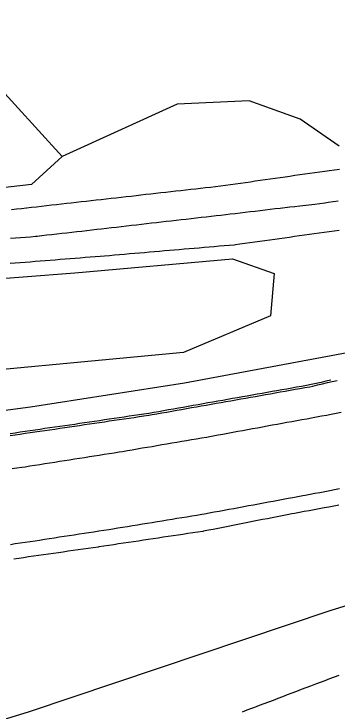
# Model space of a CAD drawing. Extents: x 1901471 to 1963503, y 756461 to 799997.
# Drawn here: x 1930459 to 1930523.5, y 773505.1 to 773644.3 of the extents above; entities that cross this region are included whole.
import ezdxf

# ---------------------------------------------------------------- set-up
doc = ezdxf.new("R2010")
doc.units = 0
for name, color, linetype in [('RD_EX_Conc', 7, 'Continuous'), ('RD_EX_DR_ErosCtrl', 7, 'Continuous'), ('RD_EX_GuardRail', 7, 'Continuous'), ('RD_EX_H2O', 7, 'Continuous'), ('RD_EX_Road', 7, 'Continuous'), ('RD_EX_VEG', 7, 'Continuous')]:
    doc.layers.add(name, color=color, linetype=linetype)

msp = doc.modelspace()

# ---------------------------------------------------------------- linework, layer by layer
at = {"layer": 'RD_EX_Conc'}
msp.add_lwpolyline([(1930522.24, 773571.18), (1930521.27, 773570.96), (1930520.29, 773570.73), (1930519.32, 773570.51), (1930518.35, 773570.28), (1930517.38, 773570.09), (1930516.4, 773569.92), (1930515.41, 773569.75), (1930514.43, 773569.57), (1930513.44, 773569.4), (1930512.46, 773569.22), (1930511.48, 773569.05), (1930510.5, 773568.88), (1930509.51, 773568.7), (1930508.53, 773568.53), (1930507.54, 773568.35), (1930506.56, 773568.18), (1930505.57, 773568), (1930504.59, 773567.83), (1930503.6, 773567.66), (1930502.62, 773567.48), (1930501.64, 773567.31), (1930500.66, 773567.14), (1930499.67, 773566.96), (1930498.69, 773566.79), (1930497.7, 773566.61), (1930496.72, 773566.44), (1930495.73, 773566.26), (1930494.75, 773566.09), (1930493.77, 773565.92), (1930492.79, 773565.74), (1930491.8, 773565.57), (1930490.82, 773565.39), (1930489.84, 773565.22), (1930488.85, 773565.05), (1930487.87, 773564.87), (1930486.89, 773564.7), (1930485.91, 773564.53), (1930484.93, 773564.38), (1930483.94, 773564.24), (1930482.95, 773564.09), (1930481.97, 773563.95), (1930480.98, 773563.8), (1930479.99, 773563.66), (1930479, 773563.51), (1930478.01, 773563.37), (1930477.02, 773563.22), (1930476.04, 773563.08), (1930475.05, 773562.93), (1930474.06, 773562.79), (1930473.07, 773562.64), (1930472.08, 773562.5), (1930471.09, 773562.35), (1930470.1, 773562.21), (1930469.11, 773562.07), (1930468.12, 773561.92), (1930467.14, 773561.78), (1930466.15, 773561.63), (1930465.16, 773561.49), (1930464.17, 773561.34), (1930463.18, 773561.2), (1930462.19, 773561.05), (1930461.2, 773560.91), (1930460.21, 773560.76), (1930459.22, 773560.62), (1930459.22, 773560.62), (1930458.24, 773560.47)], dxfattribs=at)
at = {"layer": 'RD_EX_DR_ErosCtrl'}
for points in [[(1930458.5, 773605.23), (1930459.49, 773605.34), (1930460.48, 773605.46), (1930461.48, 773605.57), (1930462.47, 773605.68), (1930463.47, 773605.79), (1930464.46, 773605.9), (1930465.45, 773606.02), (1930466.45, 773606.13), (1930467.44, 773606.24), (1930468.43, 773606.35), (1930469.43, 773606.47), (1930470.42, 773606.58), (1930471.41, 773606.69), (1930472.41, 773606.8), (1930473.4, 773606.91), (1930474.39, 773607.03), (1930475.39, 773607.14), (1930476.38, 773607.25), (1930477.37, 773607.36), (1930478.37, 773607.47), (1930479.36, 773607.59), (1930480.35, 773607.7), (1930481.35, 773607.81), (1930482.34, 773607.92), (1930483.34, 773608.04), (1930484.33, 773608.15), (1930485.32, 773608.26), (1930486.32, 773608.37), (1930487.31, 773608.48), (1930488.3, 773608.6), (1930489.3, 773608.71), (1930490.29, 773608.82), (1930491.28, 773608.93), (1930492.28, 773609.04), (1930493.27, 773609.16), (1930494.26, 773609.27), (1930495.26, 773609.38), (1930496.25, 773609.49), (1930497.24, 773609.61), (1930498.24, 773609.72), (1930499.23, 773609.83), (1930500.22, 773609.94), (1930501.22, 773610.08), (1930502.21, 773610.22), (1930503.2, 773610.36), (1930504.19, 773610.5), (1930505.18, 773610.64), (1930506.17, 773610.78), (1930507.16, 773610.92), (1930508.15, 773611.06), (1930509.14, 773611.2), (1930510.13, 773611.35), (1930511.12, 773611.49), (1930512.11, 773611.63), (1930513.1, 773611.77), (1930514.09, 773611.91), (1930515.08, 773612.05), (1930516.07, 773612.19), (1930517.06, 773612.33), (1930518.05, 773612.47), (1930519.04, 773612.61), (1930520.03, 773612.75), (1930521.02, 773612.89), (1930522.01, 773613.03), (1930523, 773613.17), (1930523.99, 773613.31)], [(1930523.9, 773601.06), (1930522.91, 773600.92), (1930521.92, 773600.78), (1930520.93, 773600.65), (1930519.94, 773600.51), (1930518.95, 773600.37), (1930517.96, 773600.23), (1930516.97, 773600.09), (1930515.98, 773599.95), (1930514.99, 773599.81), (1930514, 773599.67), (1930513.01, 773599.53), (1930512.02, 773599.39), (1930511.03, 773599.26), (1930510.04, 773599.12), (1930509.05, 773598.98), (1930508.06, 773598.84), (1930507.07, 773598.7), (1930506.08, 773598.56), (1930505.09, 773598.42), (1930504.1, 773598.28), (1930503.23, 773598.16), (1930503.23, 773598.16), (1930502.92, 773598.13), (1930501.93, 773598.05), (1930500.93, 773597.96), (1930499.94, 773597.88), (1930498.94, 773597.79), (1930497.95, 773597.71), (1930496.96, 773597.62), (1930495.96, 773597.54), (1930494.97, 773597.45), (1930493.97, 773597.37), (1930492.98, 773597.29), (1930491.98, 773597.2), (1930490.99, 773597.12), (1930490, 773597.03), (1930489, 773596.95), (1930488.01, 773596.86), (1930487.01, 773596.78), (1930486.02, 773596.69), (1930485.02, 773596.61), (1930484.03, 773596.52), (1930483.03, 773596.44), (1930482.04, 773596.35), (1930481.05, 773596.27), (1930480.05, 773596.18), (1930479.06, 773596.1), (1930478.06, 773596.01), (1930477.07, 773595.93), (1930476.16, 773595.86), (1930475.16, 773595.78), (1930474.17, 773595.7), (1930473.17, 773595.62), (1930472.17, 773595.54), (1930471.18, 773595.46), (1930470.18, 773595.38), (1930469.18, 773595.3), (1930468.19, 773595.22), (1930467.19, 773595.15), (1930466.19, 773595.07), (1930465.2, 773594.99), (1930464.2, 773594.91), (1930463.2, 773594.83), (1930463.2, 773594.83), (1930462.21, 773594.75), (1930461.21, 773594.67), (1930460.21, 773594.59), (1930459.22, 773594.51), (1930458.22, 773594.44)]]:
    msp.add_lwpolyline(points, dxfattribs=at)
at = {"layer": 'RD_EX_GuardRail'}
msp.add_lwpolyline([(1930741.56, 773635.21), (1930703.92, 773623.33), (1930665.24, 773611.33), (1930639.41, 773603.36), (1930618.54, 773597.66), (1930593.18, 773591.18), (1930567.56, 773585.21), (1930541.99, 773579.77), (1930523.37, 773576.25), (1930493.02, 773570.54), (1930462.27, 773565.78), (1930427.03, 773561.13), (1930405.01, 773558.53), (1930386.61, 773556.72), (1930357.52, 773554.61), (1930332.5, 773552.68), (1930311.93, 773551.84), (1930287.3, 773550.8), (1930262.8, 773550.54), (1930248.35, 773550.58), (1930225.11, 773550.73), (1930197.47, 773551.54)], dxfattribs=at)
at = {"layer": 'RD_EX_H2O'}
for points in [[(1930523.72, 773606.89), (1930522.73, 773606.75), (1930521.74, 773606.6), (1930521.03, 773606.49), (1930520.04, 773606.38), (1930519.05, 773606.26), (1930516.07, 773605.91), (1930515.08, 773605.79), (1930514.08, 773605.68), (1930512.1, 773605.44), (1930511.11, 773605.33), (1930510.11, 773605.21), (1930509.12, 773605.09), (1930508.13, 773604.98), (1930507.14, 773604.86), (1930506.14, 773604.74), (1930505.15, 773604.63), (1930504.16, 773604.51), (1930503.16, 773604.39), (1930502.17, 773604.28), (1930501.3, 773604.17), (1930500.31, 773604.06), (1930499.32, 773603.95), (1930498.32, 773603.83), (1930497.33, 773603.72), (1930496.34, 773603.61), (1930495.35, 773603.49), (1930494.35, 773603.38), (1930493.36, 773603.26), (1930492.37, 773603.15), (1930491.37, 773603.04), (1930490.38, 773602.92), (1930489.39, 773602.81), (1930488.39, 773602.69), (1930487.4, 773602.58), (1930486.41, 773602.47), (1930485.42, 773602.35), (1930484.42, 773602.24), (1930483.43, 773602.13), (1930482.44, 773602.01), (1930481.44, 773601.9), (1930479.46, 773601.67), (1930478.47, 773601.56), (1930477.47, 773601.44), (1930476.48, 773601.33), (1930475.49, 773601.22), (1930474.49, 773601.1), (1930473.5, 773600.99), (1930472.51, 773600.87), (1930471.51, 773600.76), (1930470.52, 773600.65), (1930469.53, 773600.53), (1930468.54, 773600.42), (1930467.54, 773600.31), (1930466.55, 773600.19), (1930465.56, 773600.08), (1930464.56, 773599.96), (1930463.57, 773599.85), (1930463.29, 773599.82), (1930462.29, 773599.74), (1930461.29, 773599.66), (1930460.3, 773599.58), (1930459.3, 773599.5), (1930458.3, 773599.42)], [(1930572.41, 773540.68), (1930522.03, 773525.15), (1930462.02, 773504.97), (1930402.26, 773486.57), (1930355.78, 773472.91), (1930305.98, 773454.55), (1930259.56, 773435.46), (1930213.73, 773418.61), (1930165.76, 773399.18), (1930113.59, 773378.6), (1930063.73, 773358.76), (1930013.41, 773339.26), (1929966.75, 773319.99), (1929896.46, 773291.19)]]:
    msp.add_lwpolyline(points, dxfattribs=at)
at = {"layer": 'RD_EX_Road'}
for points in [[(1930458.22, 773560.12), (1930459.21, 773560.27), (1930460.2, 773560.41), (1930461.19, 773560.56), (1930462.18, 773560.7), (1930463.16, 773560.85), (1930464.15, 773560.99), (1930465.14, 773561.14), (1930466.13, 773561.28), (1930467.12, 773561.42), (1930468.11, 773561.57), (1930469.1, 773561.71), (1930470.09, 773561.86), (1930471.08, 773562), (1930472.07, 773562.15), (1930473.06, 773562.29), (1930474.05, 773562.44), (1930475.04, 773562.58), (1930476.03, 773562.73), (1930477.02, 773562.87), (1930478.01, 773563.02), (1930479, 773563.16), (1930479.99, 773563.31), (1930480.97, 773563.45), (1930481.96, 773563.6), (1930482.95, 773563.74), (1930483.94, 773563.89), (1930484.93, 773564.03), (1930485.92, 773564.18), (1930486.54, 773564.29), (1930487.52, 773564.46), (1930488.51, 773564.63), (1930489.49, 773564.81), (1930490.47, 773564.98), (1930491.46, 773565.16), (1930492.44, 773565.33), (1930493.43, 773565.51), (1930494.41, 773565.68), (1930495.4, 773565.85), (1930496.38, 773566.03), (1930497.37, 773566.2), (1930498.35, 773566.38), (1930499.34, 773566.55), (1930500.32, 773566.73), (1930501.31, 773566.9), (1930502.29, 773567.07), (1930503.28, 773567.25), (1930504.26, 773567.42), (1930505.25, 773567.6), (1930506.23, 773567.77), (1930507.21, 773567.94), (1930508.2, 773568.12), (1930509.18, 773568.29), (1930510.17, 773568.47), (1930511.15, 773568.64), (1930512.14, 773568.82), (1930513.12, 773568.99), (1930514.11, 773569.16), (1930515.09, 773569.34), (1930516.08, 773569.51), (1930517.06, 773569.69), (1930518.05, 773569.86), (1930518.64, 773570), (1930519.61, 773570.22), (1930520.58, 773570.44), (1930521.56, 773570.67), (1930522.53, 773570.89), (1930523.51, 773571.12)], [(1930458.58, 773553.53), (1930459.57, 773553.66), (1930460.56, 773553.8), (1930461.18, 773553.89), (1930462.17, 773554.05), (1930463.15, 773554.2), (1930464.14, 773554.36), (1930465.13, 773554.51), (1930466.12, 773554.67), (1930467.11, 773554.82), (1930468.09, 773554.98), (1930469.08, 773555.13), (1930470.07, 773555.29), (1930471.06, 773555.44), (1930472.04, 773555.6), (1930473.03, 773555.75), (1930474.02, 773555.91), (1930475.01, 773556.06), (1930476, 773556.22), (1930476.98, 773556.37), (1930477.97, 773556.53), (1930478.96, 773556.68), (1930479.95, 773556.84), (1930480.63, 773556.96), (1930481.61, 773557.12), (1930482.6, 773557.29), (1930483.59, 773557.46), (1930484.57, 773557.63), (1930485.56, 773557.8), (1930486.54, 773557.96), (1930487.53, 773558.13), (1930488.52, 773558.3), (1930489.5, 773558.47), (1930490.49, 773558.63), (1930491.47, 773558.8), (1930492.46, 773558.97), (1930493.44, 773559.14), (1930494.43, 773559.31), (1930495.42, 773559.47), (1930496.4, 773559.64), (1930497.39, 773559.81), (1930497.75, 773559.88), (1930498.74, 773560.06), (1930499.72, 773560.24), (1930500.7, 773560.42), (1930501.69, 773560.6), (1930502.67, 773560.78), (1930503.65, 773560.96), (1930504.64, 773561.14), (1930505.62, 773561.32), (1930506.6, 773561.5), (1930507.59, 773561.68), (1930508.57, 773561.86), (1930509.55, 773562.04), (1930510.54, 773562.22), (1930511.52, 773562.4), (1930512.51, 773562.58), (1930513.49, 773562.76), (1930514.47, 773562.94), (1930515.46, 773563.12), (1930516.44, 773563.3), (1930517.42, 773563.48), (1930518.41, 773563.66), (1930519.39, 773563.85), (1930520.37, 773564.03), (1930521.36, 773564.21), (1930522.34, 773564.39), (1930523.32, 773564.57), (1930524.31, 773564.75)], [(1930523.98, 773549.45), (1930523, 773549.27), (1930522.02, 773549.08), (1930521.03, 773548.9), (1930520.05, 773548.71), (1930519.07, 773548.53), (1930518.09, 773548.35), (1930517.1, 773548.16), (1930516.65, 773548.08), (1930515.67, 773547.89), (1930514.68, 773547.71), (1930513.7, 773547.53), (1930512.72, 773547.35), (1930511.73, 773547.16), (1930510.75, 773546.98), (1930509.77, 773546.8), (1930508.78, 773546.62), (1930507.8, 773546.43), (1930506.82, 773546.25), (1930505.83, 773546.07), (1930504.85, 773545.89), (1930503.87, 773545.7), (1930502.88, 773545.52), (1930501.9, 773545.34), (1930500.92, 773545.16), (1930499.94, 773544.97), (1930498.95, 773544.79), (1930497.97, 773544.61), (1930496.99, 773544.43), (1930496.46, 773544.33), (1930495.47, 773544.17), (1930494.48, 773544.01), (1930493.5, 773543.85), (1930492.51, 773543.69), (1930491.52, 773543.53), (1930490.54, 773543.37), (1930489.55, 773543.2), (1930488.56, 773543.04), (1930487.57, 773542.88), (1930486.59, 773542.72), (1930485.6, 773542.56), (1930484.61, 773542.4), (1930483.63, 773542.24), (1930482.64, 773542.08), (1930481.65, 773541.92), (1930480.66, 773541.76), (1930479.68, 773541.6), (1930478.69, 773541.44), (1930477.91, 773541.31), (1930476.92, 773541.16), (1930475.93, 773541.01), (1930474.94, 773540.86), (1930473.95, 773540.71), (1930472.97, 773540.56), (1930471.98, 773540.4), (1930470.99, 773540.25), (1930470, 773540.1), (1930469.01, 773539.95), (1930468.02, 773539.8), (1930467.03, 773539.65), (1930466.05, 773539.49), (1930465.06, 773539.34), (1930464.07, 773539.19), (1930463.19, 773539.06), (1930462.2, 773538.91), (1930461.21, 773538.77), (1930460.23, 773538.62), (1930459.24, 773538.48), (1930458.25, 773538.33)], [(1930523.84, 773546.21), (1930522.85, 773546.03), (1930521.87, 773545.85), (1930520.89, 773545.67), (1930519.9, 773545.49), (1930518.92, 773545.3), (1930517.94, 773545.12), (1930516.95, 773544.94), (1930515.97, 773544.76), (1930514.99, 773544.58), (1930514.48, 773544.49), (1930513.5, 773544.3), (1930512.51, 773544.1), (1930511.53, 773543.91), (1930510.55, 773543.72), (1930509.57, 773543.52), (1930508.59, 773543.33), (1930507.61, 773543.13), (1930506.63, 773542.94), (1930505.65, 773542.75), (1930504.67, 773542.55), (1930503.68, 773542.36), (1930502.7, 773542.17), (1930501.72, 773541.97), (1930500.74, 773541.78), (1930499.76, 773541.59), (1930498.78, 773541.39), (1930497.8, 773541.2), (1930496.82, 773541), (1930496.68, 773540.98), (1930495.69, 773540.83), (1930494.7, 773540.68), (1930493.71, 773540.54), (1930492.72, 773540.39), (1930491.73, 773540.24), (1930490.75, 773540.09), (1930489.76, 773539.95), (1930488.77, 773539.8), (1930487.78, 773539.65), (1930486.79, 773539.51), (1930485.8, 773539.36), (1930484.81, 773539.21), (1930483.82, 773539.06), (1930482.83, 773538.92), (1930481.84, 773538.77), (1930480.85, 773538.62), (1930479.87, 773538.47), (1930478.88, 773538.33), (1930477.89, 773538.18), (1930476.9, 773538.03), (1930475.91, 773537.89), (1930475.75, 773537.86), (1930474.76, 773537.72), (1930473.77, 773537.58), (1930472.78, 773537.44), (1930471.79, 773537.3), (1930471.79, 773537.3), (1930470.8, 773537.15), (1930469.81, 773537.01), (1930468.82, 773536.87), (1930467.83, 773536.73), (1930466.84, 773536.59), (1930465.85, 773536.45), (1930464.86, 773536.3), (1930463.87, 773536.16), (1930462.88, 773536.02), (1930461.89, 773535.88), (1930460.9, 773535.74), (1930459.91, 773535.6), (1930458.92, 773535.45)], [(1930504.63, 773505), (1930505.57, 773505.35), (1930506.5, 773505.69), (1930507.07, 773505.91), (1930508.01, 773506.27), (1930508.94, 773506.62), (1930509.88, 773506.98), (1930510.81, 773507.33), (1930511.74, 773507.69), (1930512.68, 773508.05), (1930513.61, 773508.4), (1930514.55, 773508.76), (1930515.48, 773509.12), (1930516.42, 773509.47), (1930517.35, 773509.83), (1930518.28, 773510.19), (1930519.22, 773510.54), (1930520.15, 773510.9), (1930521.09, 773511.25), (1930522.02, 773511.61), (1930522.95, 773511.97), (1930523.89, 773512.32)]]:
    msp.add_lwpolyline(points, dxfattribs=at)
at = {"layer": 'RD_EX_VEG'}
for points in [[(1930523.94, 773617.9), (1930516.09, 773623.28), (1930505.97, 773626.91), (1930491.54, 773626.23), (1930468.57, 773615.82), (1930454.37, 773631.36), (1930442.67, 773644.26), (1930434.96, 773641.03), (1930433.4, 773626.1), (1930423, 773622.35), (1930392.8, 773621.5), (1930371.54, 773625.32), (1930339.95, 773617.91), (1930311.67, 773623.09), (1930287.21, 773623.57), (1930261.86, 773620.31), (1930240.18, 773613.06), (1930215.7, 773611.39), (1930193.12, 773620.19)], [(1930468.57, 773615.82), (1930462.48, 773610.2), (1930433.33, 773606.87), (1930368.95, 773605.51), (1930364.67, 773603.25), (1930367.72, 773592.71), (1930371.95, 773584.81), (1930398.81, 773587.02), (1930471.09, 773592.62), (1930502.62, 773595.41), (1930510.93, 773592.44), (1930510.18, 773583.99), (1930492.81, 773576.7), (1930436.23, 773571.39), (1930359.09, 773564.21), (1930287.41, 773557.94), (1930226.76, 773557.22), (1930139.95, 773562.1)]]:
    msp.add_lwpolyline(points, dxfattribs=at)

doc.saveas('drawing.dxf')
